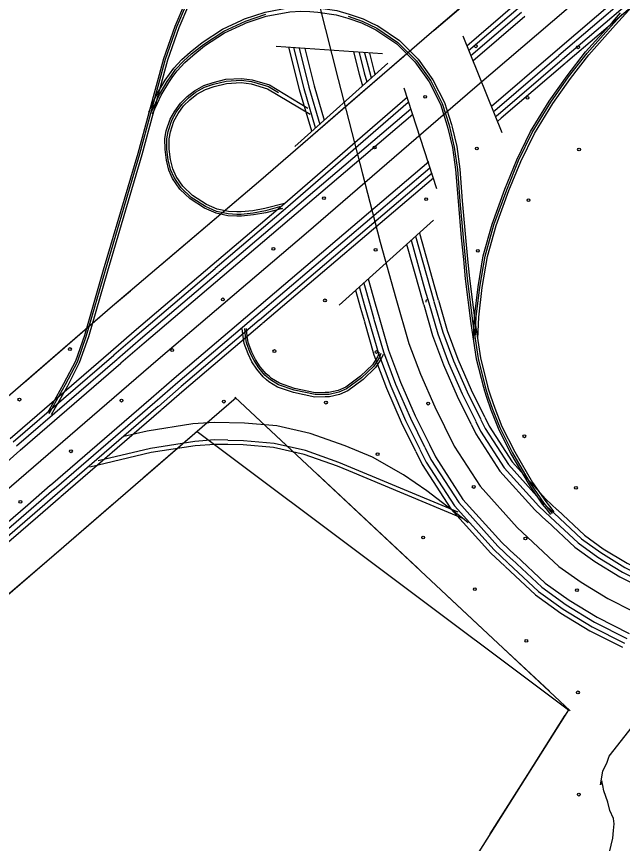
# Model space of a CAD drawing. Extents: x 1577619 to 1828281, y 483481 to 598136.
# Drawn here: x 1686097 to 1688377, y 510262 to 513373 of the extents above; entities that cross this region are included whole.
import ezdxf

# ---------------------------------------------------------------- set-up
doc = ezdxf.new("R2010")
doc.units = 0
for name, color, linetype in [('DESIGN - EROSION CONTROL - Devices', 7, 'Continuous'), ('DESIGN - TRANSPORTATION - Text', 7, 'Continuous'), ('SURVEY - CENTERLINE - Preliminary Text', 7, 'Continuous'), ('SURVEY - DRAINAGE - Storm Sewer', 7, 'Continuous'), ('SURVEY - NON-TRANSPORTATION - Features Text', 7, 'Continuous'), ('SURVEY - PROPERTY - ROW Lines', 7, 'Continuous'), ('SURVEY - VEGETATION - Features with Text', 7, 'Continuous')]:
    doc.layers.add(name, color=color, linetype=linetype)

msp = doc.modelspace()

# ---------------------------------------------------------------- linework, layer by layer
at = {"layer": 'DESIGN - EROSION CONTROL - Devices'}
for centre in [(1687825.4, 513260.7), (1688209.9, 513257), (1687635, 513070.3), (1688019.5, 513066.6), (1687444.6, 512879.9), (1687829.1, 512876.2), (1688213.7, 512872.4), (1687254.1, 512689.5), (1687638.7, 512685.8), (1688023.3, 512682), (1687063.7, 512499.1), (1687448.3, 512495.4), (1687832.8, 512491.6), (1686873.3, 512308.7), (1687257.9, 512304.9), (1686298.4, 512122), (1686682.9, 512118.3), (1687067.5, 512114.5), (1687452, 512110.8), (1686108, 511931.6), (1686492.5, 511927.9), (1686877.1, 511924.1), (1687261.6, 511920.4), (1687646.2, 511916.7), (1688007.9, 511793.7), (1686302.1, 511737.4), (1687455.8, 511726.2), (1687817.5, 511603.2), (1688202.1, 511599.5), (1686111.7, 511547), (1687627.1, 511412.8), (1688011.7, 511409.1), (1687821.3, 511218.7), (1688205.8, 511215), (1688015.4, 511024.6), (1688209.6, 510830.4), (1688213.3, 510445.9)]:
    msp.add_circle(centre, 5.28, dxfattribs=at)
msp.add_arc((1687642.4, 512301.2), 5.28, 50.6695, 210.9417, dxfattribs=at)
at = {"layer": 'DESIGN - TRANSPORTATION - Text'}
msp.add_lwpolyline([(1688322.6, 510203.6), (1688341.2, 510281.5), (1688343.4, 510311.5), (1688345.6, 510335.5), (1688343.7, 510355.6), (1688330, 510385.7), (1688322.2, 510417.8), (1688306.6, 510460), (1688302.7, 510480), (1688298.9, 510498.1), (1688294.8, 510482.1), (1688303.1, 510534.1), (1688319.4, 510568), (1688327.5, 510589.9), (1688442.4, 510737.2)], dxfattribs=at)
at = {"layer": 'SURVEY - CENTERLINE - Preliminary Text'}
for points in [[(1686822.6, 514785.4), (1686894, 514633), (1686961.3, 514460.5), (1687006.6, 514290.1), (1687081.4, 514017.5), (1687189.7, 513602.6), (1687307.8, 513135.6), (1687399, 512781.6), (1687408, 512747)], [(1689584.4, 514616), (1689362.2, 514426), (1688586.1, 513759.5), (1687822.2, 513104.9), (1687187.6, 512557), (1686629.9, 512082.4), (1686078.1, 511605.7), (1685554.7, 511154.7), (1685103.8, 510751), (1684939.9, 510590.5), (1684731.2, 510370.5), (1684498, 510100.6), (1684187.5, 509715.4), (1683905.4, 509369.9), (1683532, 508915.2), (1683146.2, 508420.6), (1682894.1, 508119.9)], [(1688504.1, 513565.9), (1688124.4, 513240.5)], [(1688518, 513551), (1688138.3, 513225.7)], [(1688531, 513535.9), (1688151.4, 513210.5)], [(1688542.4, 513522.6), (1688162.7, 513197.2)], [(1687972.7, 513416.2), (1687791.1, 513260.6)], [(1687984.1, 513403), (1687797.8, 513243.3)], [(1687997.1, 513387.8), (1687807.2, 513225)], [(1688010.3, 513372.4), (1687814.4, 513204.5)], [(1687120.8, 513257.6), (1687161.1, 513098.2), (1687206.6, 512942.6)], [(1687139.2, 513255.9), (1687178, 513102.5), (1687221.1, 512955.2)], [(1687160.4, 513253.9), (1687197.4, 513107.4), (1687238.5, 512967)], [(1687181.8, 513252.1), (1687217.1, 513112.5), (1687255.2, 512982.6)], [(1687364.9, 513239.5), (1687386.1, 513155.6), (1687398.7, 513112.5)], [(1687386.4, 513237.3), (1687405.7, 513160.6), (1687415.4, 513127.5)], [(1687407.1, 513236.7), (1687425.1, 513165.6), (1687431.9, 513142.1)], [(1687425.5, 513235.5), (1687442.1, 513169.9), (1687446.9, 513153.5)], [(1688123.8, 513239.9), (1687883.8, 513034.2)], [(1688137.6, 513225.1), (1687896.5, 513018.5), (1687893, 513015.4)], [(1688150.7, 513209.9), (1687909.6, 513003.3), (1687899.8, 512994.9)], [(1688162, 513196.6), (1687921, 512990), (1687907.2, 512978.1)], [(1687568.8, 513069.3), (1687097.4, 512662.2), (1686833.9, 512437.9)], [(1687570.8, 513048.9), (1687108.8, 512648.9), (1686845.2, 512424.6)], [(1687581.4, 513024.7), (1686858.2, 512409.3)], [(1687587.8, 513003.6), (1686871.3, 512393.9)], [(1687649, 512826.7), (1686984.4, 512261)], [(1687652.2, 512802.7), (1686998.2, 512246.2)], [(1687660.5, 512783.5), (1687011.2, 512230.9)], [(1687665.7, 512764.9), (1687022.5, 512217.6)], [(1687408, 512747), (1687465.3, 512524.3), (1687524.5, 512313.8), (1687573.8, 512143.4), (1687617.3, 512027.1), (1687670.8, 511904.8), (1687744.1, 511756.3), (1687841.5, 511605.8), (1687980.8, 511451), (1688138.1, 511304.3), (1688221.2, 511244.5), (1688321.5, 511183.4), (1688510.1, 511088), (1688653.6, 511032.8), (1688789.6, 510996.6), (1688914.8, 510972), (1689773.3, 510889.3), (1690834.2, 510795), (1691957, 510708.4), (1692968.1, 510642.4), (1694238.8, 510549.2), (1695351.7, 510466.7), (1695618, 510446.8)], [(1687613.2, 512558), (1687670.1, 512355.4), (1687684.3, 512306.5)], [(1687581.7, 512531.5), (1687634.1, 512345.1), (1687648.2, 512296.1)], [(1687598.2, 512546.8), (1687653.3, 512350.6), (1687667.4, 512301.7)], [(1687565, 512515.8), (1687614.6, 512339.5), (1687629, 512289.6)], [(1686833.2, 512437.3), (1686539.7, 512187.5), (1686452.2, 512111.9)], [(1686844.5, 512424), (1686551.1, 512174.2), (1686463.6, 512098.7)], [(1686857.5, 512408.7), (1686564.1, 512159.1), (1686476.7, 512083.6)], [(1686870.6, 512393.3), (1686577.3, 512143.7), (1686490, 512068.2)], [(1687403.8, 512369.6), (1687427.3, 512286.1), (1687442, 512235.5)], [(1687420.5, 512385.4), (1687446.8, 512291.7), (1687461.4, 512241.1)], [(1687372.3, 512343.1), (1687391.2, 512275.8), (1687405.9, 512225)], [(1687386.4, 512357.6), (1687408.1, 512280.6), (1687422.8, 512229.9)], [(1687667.7, 512300.8), (1687701, 512185.6), (1687741.5, 512077.5), (1687792.2, 511961.3), (1687842.8, 511859)], [(1687684.5, 512305.7), (1687717.7, 512191.1), (1687757.7, 512084.1), (1687808.1, 511968.7), (1687858.5, 511866.8)], [(1687629.3, 512288.7), (1687662.8, 512172.9), (1687704.1, 512062.3), (1687755.7, 511944.3), (1687807.1, 511840.3)], [(1687648.5, 512295.2), (1687682, 512179.3), (1687722.9, 512070), (1687774.1, 511952.9), (1687824.9, 511850.2)], [(1686983.7, 512260.4), (1686690.8, 512011.2), (1686604, 511936.2)], [(1686997.5, 512245.6), (1686704, 511995.8), (1686617.9, 511921.4)], [(1687461.7, 512240.2), (1687497.1, 512118), (1687542.4, 511996.8), (1687597.5, 511870.7), (1687650.7, 511763.1)], [(1687010.5, 512230.3), (1686717.1, 511980.6), (1686631, 511906.3)], [(1687021.8, 512217), (1686728.4, 511967.4), (1686642.4, 511893.1)], [(1687406.2, 512224.2), (1687442.2, 512099.9), (1687488.8, 511975.1), (1687545.1, 511846.3), (1687598.9, 511737.5)], [(1687423, 512229), (1687458.8, 512105.4), (1687505.1, 511981.7), (1687561, 511853.7), (1687614.6, 511745.2)], [(1687442.2, 512234.6), (1687477.8, 512111.7), (1687523.6, 511989.2), (1687579.1, 511862.1), (1687632.5, 511754.1)], [(1686451.5, 512111.3), (1686073.1, 511784.5)], [(1686462.9, 512098.1), (1686084.6, 511771.2)], [(1686476, 512083), (1686097.7, 511756.1)], [(1686489.3, 512067.6), (1686110.9, 511740.7)], [(1686603.3, 511935.6), (1686225, 511608.7)], [(1686617.3, 511920.9), (1686238.9, 511594)], [(1686630.3, 511905.7), (1686252, 511578.8)], [(1686641.8, 511892.5), (1686263.4, 511565.6)], [(1687858.9, 511866), (1687876, 511831.3), (1687962.1, 511698.2), (1688088.9, 511557.3), (1688131.7, 511517.4)], [(1687807.5, 511839.5), (1687825.7, 511802.7), (1687916.1, 511662.9), (1688047.7, 511516.8), (1688092.9, 511474.5)], [(1687825.3, 511849.3), (1687843.4, 511812.7), (1687932.2, 511675.3), (1688062.1, 511531), (1688106.1, 511490)], [(1687843.2, 511858.2), (1687860.8, 511822.6), (1687948.2, 511687.5), (1688076.4, 511545), (1688119.7, 511504.6)], [(1687615, 511744.4), (1687638.7, 511696.5), (1687745.1, 511532), (1687894.3, 511366.1), (1687946.4, 511317.5)], [(1687632.9, 511753.3), (1687656.1, 511706.4), (1687761, 511544.2), (1687908.6, 511380.2), (1687960.1, 511332.1)], [(1687651.1, 511762.3), (1687673.8, 511716.4), (1687777.1, 511556.5), (1687923.1, 511394.4), (1687973.9, 511347)], [(1686110.2, 511740.1), (1686025.3, 511666.8), (1685731.6, 511413.7)], [(1687599.3, 511736.7), (1687623.5, 511687.8), (1687731.1, 511521.3), (1687881.8, 511353.9), (1687934.5, 511304.7)], [(1686224.3, 511608.1), (1686139.3, 511534.7), (1685845.5, 511281.6)], [(1686238.2, 511593.4), (1686152.5, 511519.4), (1685859.4, 511266.8)], [(1686251.3, 511578.2), (1686165.6, 511504.2), (1685872.5, 511251.7)], [(1686262.7, 511565), (1686177, 511491), (1685883.9, 511238.4)], [(1688120.4, 511504), (1688223.2, 511408), (1688295.2, 511356.3), (1688386.6, 511300.6), (1688498.9, 511243.8)], [(1688132.3, 511516.8), (1688234.3, 511421.6), (1688304.9, 511370.9), (1688395.2, 511315.9), (1688506.8, 511259.4)], [(1688093.6, 511473.9), (1688197.6, 511376.8), (1688272.9, 511322.7), (1688367.1, 511265.3), (1688481.5, 511207.4)], [(1688106.8, 511489.3), (1688210.5, 511392.5), (1688284.2, 511339.6), (1688376.9, 511283.1), (1688489.8, 511226)], [(1687974.6, 511346.4), (1688086.7, 511241.7), (1688176.5, 511177.1), (1688282.2, 511112.8), (1688402.8, 511051.8)], [(1687947.1, 511316.9), (1688061.1, 511210.5), (1688154.2, 511143.5), (1688262.6, 511077.5), (1688384.6, 511015.8)], [(1687960.8, 511331.5), (1688073.9, 511226), (1688165.3, 511160.2), (1688272.3, 511095), (1688393.6, 511033.7)], [(1687935.2, 511304.1), (1688050, 511196.9), (1688144.6, 511128.9), (1688254.1, 511062.2), (1688376.7, 511000.2)]]:
    msp.add_lwpolyline(points, dxfattribs=at)
at = {"layer": 'SURVEY - DRAINAGE - Storm Sewer'}
for p, q in [((1687776.4, 513300.4), (1687923.4, 512936.6)), ((1687474.5, 513232.4), (1687074.1, 513260.4)), ((1687144.7, 512883.4), (1687493.7, 513197.6)), ((1687678.7, 512724.4), (1687555.6, 513103.4)), ((1687665.6, 512606.2), (1687311.5, 512287.5))]:
    msp.add_line(p, q, dxfattribs=at)
at = {"layer": 'SURVEY - NON-TRANSPORTATION - Features Text'}
for points in [[(1687832.4, 512159.9), (1687836.1, 512241.9), (1687849.7, 512353.7), (1687869.1, 512469.6), (1687901.8, 512586.9), (1687950, 512717.9), (1687994.4, 512827), (1688045.7, 512932.7), (1688115.2, 513045.5), (1688181.8, 513140), (1688250.7, 513229.2), (1688351.3, 513341.3), (1688439.2, 513439.7)], [(1686944.8, 513358.6), (1686955.6, 513363.6), (1687032.7, 513389.7), (1687124.2, 513406.6), (1687167.6, 513408.7), (1687201.3, 513407.3), (1687232.1, 513405.2), (1687302.7, 513394.8), (1687348.3, 513382.2), (1687401.3, 513363.6), (1687436.2, 513347)], [(1686951.4, 513344.1), (1686961.5, 513348.7), (1687036.8, 513374.2), (1687126, 513390.6), (1687167.6, 513392.7), (1687200.4, 513391.3), (1687230.4, 513389.2), (1687299.4, 513379.1), (1687343.5, 513366.9), (1687395.2, 513348.7), (1687429.3, 513332.5)], [(1686594.7, 513013.3), (1686612.8, 513053), (1686627.3, 513084.2), (1686656.7, 513133.1), (1686672.6, 513155.9), (1686689, 513178.7), (1686718.8, 513210.8), (1686750, 513238.8), (1686795.4, 513275.1), (1686872.5, 513325.4), (1686944.8, 513358.7)], [(1686602.9, 513009.6), (1686620.9, 513049.3), (1686635.3, 513080), (1686664.3, 513128.2), (1686679.9, 513150.7), (1686696, 513172.9), (1686725.1, 513204.4), (1686755.8, 513231.9), (1686800.7, 513267.8), (1686876.9, 513317.5), (1686958.9, 513355.3), (1687035, 513381)], [(1687345.6, 513373.6), (1687397.8, 513355.2), (1687452.5, 513329.3), (1687532.2, 513274.9), (1687601.9, 513206.5), (1687655.6, 513130.2), (1687699.2, 513046), (1687724.9, 512963.8), (1687744.5, 512881.6), (1687756.2, 512797.5), (1687765.6, 512678.7), (1687777.2, 512541.1), (1687792.6, 512386.9), (1687813.9, 512218.6), (1687833.9, 512086.7), (1687860.9, 511980.1), (1687871.8, 511942.5), (1687888.6, 511895.9), (1687915.4, 511826.8), (1687963.9, 511731.4), (1688031.4, 511615), (1688081.1, 511542.7), (1688112, 511503.5)], [(1687816.5, 512160.6), (1687820.2, 512243.3), (1687833.9, 512356), (1687853.5, 512473.1), (1687886.5, 512591.8), (1687935.1, 512723.7), (1687979.8, 512833.5), (1688031.7, 512940.4), (1688101.8, 513054.3), (1688168.9, 513149.5), (1688238.4, 513239.5), (1688339.3, 513352), (1688370.3, 513386.6)], [(1687823.5, 512160.3), (1687827.1, 512242.7), (1687840.8, 512355), (1687860.3, 512471.6), (1687893.2, 512589.6), (1687941.6, 512721.1), (1687986.2, 512830.6), (1688037.8, 512937), (1688107.7, 513050.5), (1688174.6, 513145.3), (1688243.8, 513235), (1688344.5, 513347.3), (1688375.5, 513382)], [(1686609.3, 513006.7), (1686627.3, 513046.3), (1686641.5, 513076.7), (1686670.1, 513124.4), (1686685.6, 513146.6), (1686701.4, 513168.5), (1686730, 513199.4), (1686760.3, 513226.6), (1686804.8, 513262.1), (1686880.2, 513311.4), (1686951.5, 513344.1)], [(1687429.3, 513332.5), (1687449, 513323.2), (1687527.8, 513269.5), (1687596.5, 513202), (1687649.6, 513126.6), (1687692.7, 513043.3), (1687718.1, 512961.9), (1687720.2, 512953.2)], [(1687436.1, 513347), (1687457, 513337.1), (1687538, 513281.9), (1687608.8, 513212.4), (1687663.3, 513134.9), (1687707.6, 513049.4), (1687733.6, 512966.2), (1687735.8, 512956.9)], [(1686214.6, 511883.3), (1686219.6, 511891.9), (1686275.9, 511991.7), (1686319.9, 512077.1), (1686354.1, 512174.4), (1686424.9, 512420.3), (1686554.5, 512858.2), (1686596.1, 513011.4)], [(1686220.7, 511879.8), (1686225.6, 511888.4), (1686282.1, 511988.4), (1686326.4, 512074.3), (1686360.7, 512172.3), (1686431.6, 512418.3), (1686561.3, 512856.3), (1686602.9, 513009.6)], [(1686228.5, 511875.3), (1686233.5, 511884), (1686290, 511984.1), (1686334.7, 512070.7), (1686369.3, 512169.5), (1686440.3, 512415.8), (1686569.9, 512853.8), (1686611.6, 513007.2)], [(1687735.8, 512956.9), (1687753.4, 512883.3), (1687765.1, 512798.4), (1687774.5, 512679.4), (1687786.1, 512541.9), (1687794.3, 512459.8)], [(1687720.2, 512953.2), (1687737.6, 512880.3), (1687749.2, 512796.7), (1687758.6, 512678.1), (1687770.2, 512540.4), (1687778.4, 512458.2)], [(1687778.4, 512458.3), (1687785.6, 512386.1), (1687806.9, 512217.6), (1687827, 512085.3), (1687854.2, 511978.3), (1687858.2, 511964.2)], [(1687794.3, 512459.8), (1687801.5, 512387.9), (1687822.8, 512219.8), (1687842.7, 512088.5), (1687869.6, 511982.5), (1687873.6, 511968.6)], [(1687038.2, 512006), (1687025.2, 512017.1), (1687001.6, 512045.8), (1686983, 512074.2), (1686968.4, 512104.4), (1686953.7, 512142.6), (1686949.4, 512168.8), (1686946.8, 512198.3)], [(1687468.4, 512105.5), (1687461.2, 512089.1), (1687441.5, 512057.9), (1687395.4, 512014), (1687339.3, 511972.2), (1687309.5, 511959.1), (1687273.4, 511951.5), (1687258.3, 511951.5), (1687220.3, 511950.5), (1687141.4, 511967), (1687083.5, 511987.2), (1687052.5, 512005.6), (1687031.7, 512023.5), (1687008.9, 512051.1), (1686990.9, 512078.6), (1686976.6, 512108), (1686962.4, 512145), (1686958.3, 512169.9), (1686955.8, 512199.1)], [(1687048.7, 512018.1), (1687036.7, 512028.4), (1687014.5, 512055.3), (1686997, 512082.1), (1686983.1, 512110.8), (1686969.2, 512146.9), (1686965.3, 512170.8), (1686962.8, 512199.7)], [(1687476.6, 512101.9), (1687469.2, 512084.8), (1687448.5, 512052.1), (1687401.2, 512007.1), (1687343.8, 511964.4), (1687312.2, 511950.5), (1687274.4, 511942.5), (1687258.4, 511942.5), (1687219.5, 511941.5), (1687139, 511958.3), (1687079.7, 511979), (1687047.2, 511998.2), (1687038.2, 512006)], [(1687461.9, 512108.3), (1687455, 512092.3), (1687436.1, 512062.3), (1687390.9, 512019.4), (1687335.7, 511978.3), (1687307.3, 511965.8), (1687272.7, 511958.5), (1687258.2, 511958.5), (1687221, 511957.6), (1687143.2, 511973.7), (1687086.5, 511993.6), (1687056.6, 512011.3), (1687048.7, 512018.1)], [(1687858.2, 511964.2), (1687865.1, 511940.3), (1687882, 511893.5), (1687909, 511823.9), (1687957.7, 511728.1), (1688025.5, 511611.3), (1688075.4, 511538.6), (1688089.5, 511520.7)], [(1687873.6, 511968.6), (1687880.3, 511945.3), (1687897, 511899.1), (1687923.6, 511830.4), (1687971.8, 511735.7), (1688039, 511619.9), (1688088.3, 511548.1), (1688102.1, 511530.6)], [(1687796.7, 511468.7), (1687775, 511485.9), (1687641.5, 511588.5), (1687553.8, 511649), (1687436.2, 511715.5), (1687334.4, 511758), (1687202.7, 511804.5), (1687076.9, 511833.1), (1686955, 511843.6), (1686841.1, 511846), (1686760.5, 511840.5), (1686588.2, 511813.3), (1686500.5, 511792.4)], [(1686892.7, 511778.7), (1686842.7, 511779.8), (1686767.9, 511774.6), (1686601.1, 511748.3), (1686403.9, 511701.2)], [(1687759.3, 511508.2), (1687310.3, 511695.4), (1687184.1, 511740.1), (1687066.6, 511766.7), (1686951.4, 511776.6), (1686892.7, 511777.9)], [(1686892.3, 511762.3), (1686843.1, 511763.4), (1686769.8, 511758.4), (1686604.3, 511732.3), (1686373.1, 511677.1)], [(1687347.1, 511663.5), (1687304.8, 511681.1), (1687179.8, 511725.4), (1687064.2, 511751.6), (1686950.6, 511761.4), (1686892.3, 511762.6)], [(1687776.9, 511484.5), (1687347.1, 511663.7)], [(1688102.1, 511530.7), (1688119.1, 511509.1)], [(1688089.5, 511520.7), (1688106.5, 511499.2)]]:
    msp.add_lwpolyline(points, dxfattribs=at)
at = {"layer": 'SURVEY - PROPERTY - ROW Lines'}
for points in [[(1686596.1, 513011.4), (1686651.4, 513214.9), (1686694.5, 513336.8), (1686767.2, 513508.8), (1686863.9, 513752.4), (1686908.4, 513896), (1686926.6, 513963.8), (1686938.1, 514009.9)], [(1686602.9, 513009.6), (1686658, 513212.8), (1686701, 513334.3), (1686773.7, 513506.2), (1686870.5, 513750.1), (1686915.1, 513894), (1686933.3, 513962.1), (1686944.9, 514008.2)], [(1686611.6, 513007.2), (1686666.6, 513210.1), (1686709.4, 513331), (1686782, 513502.8), (1686879, 513747.1), (1686923.7, 513891.5), (1686942, 513959.8), (1686953.7, 514006)], [(1687090.8, 512650.5), (1687098.2, 512650.9), (1687035.5, 512634.5), (1686988.9, 512626.2), (1686943.3, 512621.5), (1686925.6, 512621.5), (1686892.6, 512623.4), (1686847.9, 512633), (1686804.8, 512651.7), (1686750, 512686.6), (1686711.1, 512723.8), (1686684.6, 512763.5), (1686669.8, 512794.5), (1686661, 512832.2), (1686656.1, 512872.2), (1686655.2, 512913.7), (1686660.5, 512942.5), (1686674.8, 512986.2), (1686692.3, 513016.5), (1686713.7, 513046.7), (1686739.1, 513071.9), (1686766.4, 513093.5), (1686801.6, 513113.1), (1686836.6, 513124.7), (1686884.9, 513137.1), (1686943.2, 513140.2), (1686983.3, 513134.6), (1687048.5, 513116), (1687193.9, 513028.4)], [(1687088, 512656.9), (1687087, 512656.5), (1687033.9, 512641.3), (1686987.9, 512633.2), (1686942.9, 512628.5), (1686925.8, 512628.5), (1686893.6, 512630.4), (1686850, 512639.7), (1686808.1, 512657.9), (1686754.3, 512692.2), (1686716.5, 512728.4), (1686690.7, 512767), (1686676.4, 512796.9), (1686667.9, 512833.4), (1686663.1, 512872.7), (1686662.2, 512913.1), (1686667.3, 512940.8), (1686681.2, 512983.3), (1686698.2, 513012.7), (1686719.1, 513042.1), (1686743.8, 513066.6), (1686770.3, 513087.6), (1686804.5, 513106.6), (1686838.6, 513118), (1686885.9, 513130.1), (1686942.9, 513133.2), (1686981.8, 513127.8), (1687045.7, 513109.5), (1687082.5, 513087.3)], [(1687105, 512668.8), (1687031.9, 512650.1), (1686986.7, 512642.1), (1686942.4, 512637.5), (1686926.1, 512637.5), (1686894.8, 512639.3), (1686852.8, 512648.3), (1686812.4, 512665.9), (1686759.9, 512699.3), (1686723.4, 512734.2), (1686698.5, 512771.4), (1686685, 512799.9), (1686676.8, 512835), (1686672.1, 512873.4), (1686671.2, 512912.4), (1686676.1, 512938.6), (1686689.4, 512979.6), (1686705.8, 513007.8), (1686726, 513036.3), (1686749.7, 513059.9), (1686775.3, 513080.1), (1686808.1, 513098.3), (1686841.1, 513109.4), (1686887.3, 513121.2), (1686942.5, 513124.1), (1686980, 513118.9), (1687042.1, 513101.2), (1687201.5, 513005.2)]]:
    msp.add_lwpolyline(points, dxfattribs=at)
at = {"layer": 'SURVEY - VEGETATION - Features with Text'}
for points in [[(1689413.1, 514816.5), (1689190.6, 514626.4), (1688414.4, 513959.7), (1687650.2, 513304.9), (1687015.9, 512757.3), (1686458.2, 512282.6), (1685905.8, 511805.4), (1685380.6, 511352.9), (1684923.5, 510943.6), (1684751.9, 510775.6), (1684535.6, 510547.6), (1684295.5, 510269.6), (1683982.7, 509881.6), (1683701.3, 509537), (1683326.1, 509080.1), (1682941.1, 508586.5), (1682313.7, 507838), (1681830.8, 507240.7)], [(1689413.1, 514816.5), (1689190.6, 514626.4), (1688414.4, 513959.7), (1687650.2, 513304.9), (1687015.9, 512757.3), (1686458.2, 512282.6), (1685905.8, 511805.4), (1685380.6, 511352.9), (1684923.5, 510943.6), (1684751.9, 510775.6), (1684535.6, 510547.6), (1684295.5, 510269.6), (1683982.7, 509881.6), (1683701.3, 509537), (1683326.1, 509080.1), (1682941.1, 508586.5), (1682313.7, 507838), (1681830.8, 507240.7)], [(1689413.1, 514816.5), (1689190.6, 514626.4), (1688414.4, 513959.7), (1687650.2, 513304.9), (1687015.9, 512757.3), (1686458.2, 512282.6), (1685905.8, 511805.4), (1685380.6, 511352.9), (1684923.5, 510943.6), (1684751.9, 510775.6), (1684535.6, 510547.6), (1684295.5, 510269.6), (1683982.7, 509881.6), (1683701.3, 509537), (1683326.1, 509080.1), (1682941.1, 508586.5), (1682550, 508119.9)], [(1689413.1, 514816.5), (1689190.6, 514626.4), (1688414.4, 513959.7), (1687650.2, 513304.9), (1687015.9, 512757.3), (1686458.2, 512282.6), (1685905.8, 511805.4), (1685380.6, 511352.9), (1684923.5, 510943.6), (1684751.9, 510775.6), (1684535.6, 510547.6), (1684295.5, 510269.6), (1683982.7, 509881.6), (1683701.3, 509537), (1683326.1, 509080.1), (1682941.1, 508586.5), (1682550, 508119.9)], [(1689413.1, 514816.5), (1689190.6, 514626.4), (1688414.4, 513959.7), (1687650.2, 513304.9), (1687015.9, 512757.3), (1686458.2, 512282.6), (1685905.8, 511805.4), (1685380.6, 511352.9), (1684923.5, 510943.6), (1684751.9, 510775.6), (1684535.6, 510547.6), (1684295.5, 510269.6), (1683982.7, 509881.6), (1683701.3, 509537), (1683326.1, 509080.1), (1682941.1, 508586.5), (1682550, 508119.9)], [(1687869.1, 513492.4), (1687668.6, 513320.6)], [(1687555, 513222.7), (1687355.2, 513050.1)], [(1687355.2, 513050.1), (1687155.4, 512877.6)], [(1687041.8, 512779.6), (1687015.9, 512757.3), (1686840.9, 512608.3)], [(1686840.9, 512608.3), (1686639.9, 512437.2)], [(1686525.6, 512340), (1686458.2, 512282.6), (1686325.4, 512167.9)], [(1686325.4, 512167.9), (1686125.7, 511995.3)], [(1686923.9, 511938.7), (1686576.9, 511638.9)], [(1686918.9, 511940.9), (1688180.3, 510761.6)], [(1686918.9, 511940.9), (1687111.7, 511760.6)], [(1686776.6, 511811.5), (1686274.7, 511377.8), (1685753.2, 510928.6), (1685309.5, 510531.3), (1685154.4, 510379.4), (1684954.4, 510168.5), (1684729.1, 509907.7), (1684421.2, 509525.8), (1684138.2, 509179.2), (1683767, 508727.2), (1683380.2, 508231.4), (1683286.8, 508119.9)], [(1686776.6, 511811.5), (1688173.7, 510764.8), (1687655.5, 509945.2), (1688186.8, 509892.3)], [(1687221.3, 511658.2), (1687414.1, 511477.9)], [(1686463.4, 511540.8), (1686274.7, 511377.8), (1686263.6, 511368.3)], [(1687414.1, 511477.9), (1687607, 511297.6)], [(1686263.6, 511368.3), (1686063.6, 511195.9)], [(1687716.5, 511195.1), (1687909.4, 511014.8)], [(1687909.4, 511014.8), (1688102.2, 510834.5)], [(1688160.7, 510744.3), (1688019.6, 510521.1)], [(1688019.6, 510521.1), (1687878.5, 510298)]]:
    msp.add_lwpolyline(points, dxfattribs=at)

doc.saveas('drawing.dxf')
